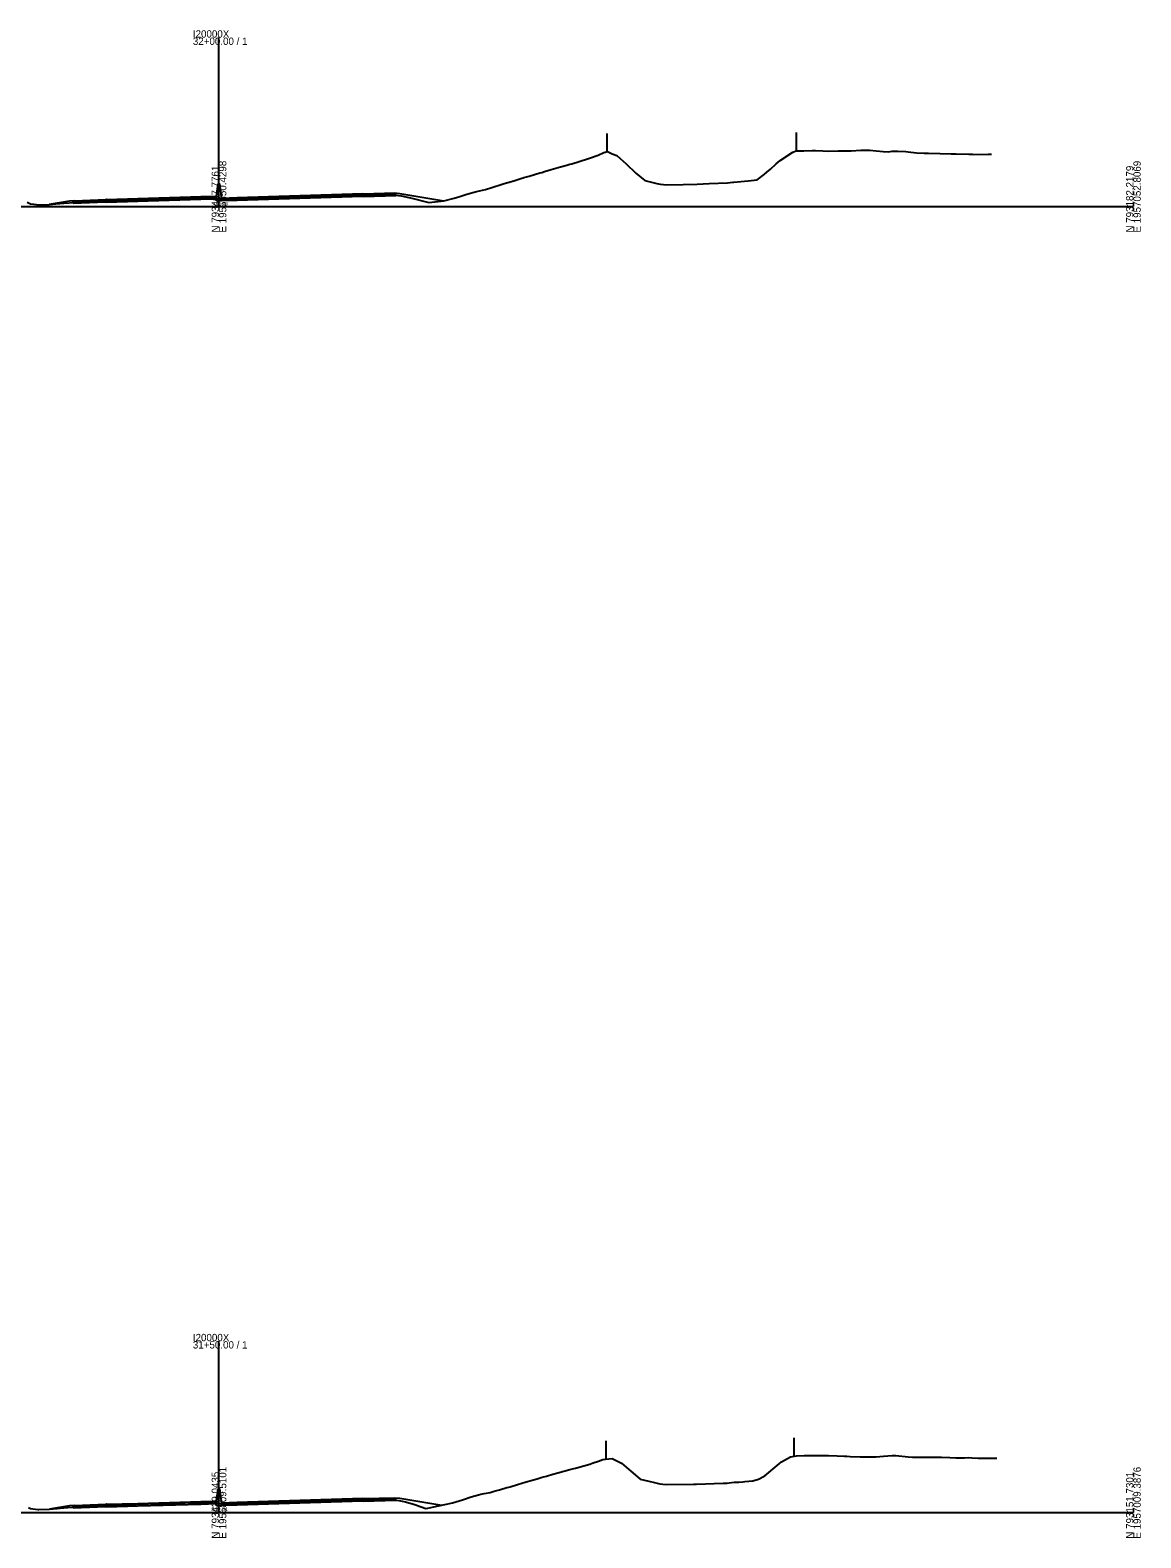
# Model space of a CAD drawing. Extents: x -4026 to 9638, y -10 to 19609.
# Drawn here: x -2722 to -2297, y 1490 to 2067 of the extents above; entities that cross this region are included whole.
import ezdxf

# ---------------------------------------------------------------- set-up
doc = ezdxf.new("R2010")
doc.units = 0
for name, color, linetype in [('RD_EX_Fence_Other', 7, 'Continuous'), ('RD_GPK_XS_Cell', 7, 'Continuous'), ('RD_XS_Base', 7, 'Continuous'), ('RD_XS_ExGround', 7, 'Continuous'), ('RD_XS_Greenside', 7, 'Continuous'), ('RD_XS_MedBWall', 7, 'Continuous'), ('RD_XS_Pave', 7, 'Continuous'), ('RD_XS_PaveOvlay', 7, 'Continuous'), ('RD_XS_TX_Elev_EX', 7, 'Continuous')]:
    doc.layers.add(name, color=color, linetype=linetype)

msp = doc.modelspace()

# ---------------------------------------------------------------- linework, layer by layer
at = {"layer": 'RD_EX_Fence_Other'}
for p, q in [((-2501.6, 2027.91), (-2501.6, 2020.91)), ((-2429.11, 2028.24), (-2429.11, 2021.24)), ((-2501.98, 1527.49), (-2501.98, 1520.49)), ((-2430.02, 1528.55), (-2430.02, 1521.55))]:
    msp.add_line(p, q, dxfattribs=at)
at = {"layer": 'RD_GPK_XS_Cell'}
for p, q in [((-2650, 2000), (-2650, 2064.64)), ((-3000, 2000), (-2650, 2000)), ((-2650, 2000), (-2300, 2000)), ((-2650, 1500), (-2650, 1565.59)), ((-3000, 1500), (-2650, 1500)), ((-2650, 1500), (-2300, 1500))]:
    msp.add_line(p, q, dxfattribs=at)
at = {"layer": 'RD_XS_Base'}
for points in [[(-2657, 2003.41), (-2681, 2002.69), (-2693, 2002.32)], [(-2651, 2003.6), (-2657, 2003.41)], [(-2657, 2003.41), (-2657, 2002.74)], [(-2657, 2002.74), (-2651, 2002.93)], [(-2651, 2002.93), (-2651, 2003.6)], [(-2649, 2002.76), (-2643, 2003)], [(-2643, 2003), (-2619, 2003.72), (-2595, 2004.44)], [(-2595, 2003.77), (-2619, 2003.05), (-2643, 2002.33)], [(-2643, 2002.33), (-2643, 2003)], [(-2595, 2004.44), (-2594.75, 2004.45)], [(-2595, 2003.77), (-2595, 2004.44)], [(-2594.75, 2003.78), (-2595, 2003.77)], [(-2582.25, 2004.83), (-2582.75, 2004.81), (-2594.75, 2004.45)], [(-2594.75, 2004.45), (-2594.75, 2003.78)], [(-2594.75, 2003.78), (-2582.25, 2004.16)], [(-2582.25, 2004.16), (-2582.25, 2004.83)], [(-2705.75, 2001.82), (-2705.25, 2001.84), (-2693.25, 2002.32)], [(-2705.75, 2001.15), (-2705.75, 2001.82)], [(-2693.25, 2001.65), (-2705.75, 2001.15)], [(-2693.25, 2002.32), (-2693, 2002.32)], [(-2693.25, 2001.65), (-2693.25, 2002.32)], [(-2693, 2001.65), (-2693.25, 2001.65)], [(-2693, 2001.65), (-2681, 2002.02), (-2657, 2002.74)], [(-2693, 2002.32), (-2693, 2001.65)], [(-2649, 2002.09), (-2649, 2002.76)], [(-2643, 2002.33), (-2649, 2002.09)], [(-2705.75, 1502.31), (-2705.25, 1502.33), (-2693.25, 1502.8)], [(-2705.75, 1501.64), (-2705.75, 1502.31)], [(-2693.25, 1502.13), (-2705.75, 1501.64)], [(-2693.25, 1502.8), (-2693, 1502.81)], [(-2693.25, 1502.13), (-2693.25, 1502.8)], [(-2693, 1502.14), (-2693.25, 1502.13)], [(-2657, 1503.89), (-2681, 1503.18), (-2693, 1502.81)], [(-2693, 1502.14), (-2681, 1502.51), (-2657, 1503.22)], [(-2693, 1502.81), (-2693, 1502.14)], [(-2651, 1504.08), (-2657, 1503.89)], [(-2657, 1503.89), (-2657, 1503.22)], [(-2657, 1503.22), (-2651, 1503.41)], [(-2651, 1503.41), (-2651, 1504.08)], [(-2649, 1503.3), (-2643, 1503.54)], [(-2649, 1502.63), (-2649, 1503.3)], [(-2643, 1502.87), (-2649, 1502.63)], [(-2643, 1503.54), (-2619, 1504.26), (-2595, 1504.98)], [(-2595, 1504.31), (-2619, 1503.59), (-2643, 1502.87)], [(-2643, 1502.87), (-2643, 1503.54)], [(-2595, 1504.98), (-2594.75, 1504.98)], [(-2595, 1504.31), (-2595, 1504.98)], [(-2594.75, 1504.31), (-2595, 1504.31)], [(-2582.25, 1505.36), (-2582.75, 1505.35), (-2594.75, 1504.98)], [(-2594.75, 1504.98), (-2594.75, 1504.31)], [(-2594.75, 1504.31), (-2582.25, 1504.69)], [(-2582.25, 1504.69), (-2582.25, 1505.36)]]:
    msp.add_lwpolyline(points, dxfattribs=at)
at = {"layer": 'RD_XS_ExGround'}
for points in [[(-2723.43, 2001.58), (-2722.13, 2001.01), (-2720.84, 2000.84), (-2718.8, 2000.55), (-2716.93, 2000.65), (-2714.82, 2000.73), (-2713.68, 2000.84), (-2712.5, 2000.95), (-2709.36, 2001.22), (-2705.18, 2001.54), (-2703.32, 2001.66), (-2701.42, 2001.79), (-2695.4, 2002.05), (-2692.62, 2002.17), (-2686.25, 2002.37), (-2681.27, 2002.53), (-2677.3, 2002.64), (-2669.42, 2002.86), (-2661.87, 2003.07), (-2657.82, 2003.18), (-2652.2, 2003.12), (-2650, 2002.97), (-2648.45, 2002.87), (-2645.83, 2003.02), (-2643.27, 2003.17), (-2638.95, 2003.33), (-2638.48, 2003.34), (-2637.85, 2003.36), (-2637.47, 2003.38), (-2636.21, 2003.41), (-2630.88, 2003.56), (-2623.26, 2003.78), (-2619.53, 2003.88), (-2617.53, 2003.93), (-2608.33, 2004.14), (-2604.05, 2004.26), (-2600.2, 2004.37), (-2594.47, 2004.38), (-2591.91, 2004.39), (-2589.49, 2004.38), (-2587.75, 2004.37), (-2583.83, 2004.37), (-2582.31, 2004.27), (-2580.24, 2004.1), (-2577.33, 2003.45), (-2576.66, 2003.3), (-2576.18, 2003.16), (-2569.74, 2001.49), (-2568.53, 2001.61), (-2563.93, 2002.19), (-2560.03, 2003.15), (-2558.73, 2003.5), (-2557.8, 2003.75), (-2555.14, 2004.69), (-2551.39, 2005.74), (-2547.97, 2006.53), (-2545.54, 2007.3), (-2544.38, 2007.64), (-2542.74, 2008.16), (-2540.79, 2008.78), (-2539.41, 2009.2), (-2537.21, 2009.83), (-2534.09, 2010.82), (-2533.62, 2010.96), (-2533.28, 2011.06), (-2531.32, 2011.63), (-2527.16, 2012.82), (-2526.45, 2013.04), (-2525.45, 2013.31), (-2522.86, 2014.16), (-2521.03, 2014.62), (-2519.27, 2015.13), (-2516.8, 2015.82), (-2515.69, 2016.12), (-2514.9, 2016.36), (-2512.1, 2017.17), (-2508.51, 2018.34), (-2508.15, 2018.48), (-2504.93, 2019.69), (-2502.64, 2020.59), (-2501.34, 2020.99), (-2499.5, 2020.17), (-2497.75, 2019.54), (-2496.51, 2018.37), (-2494.17, 2016.31), (-2490.39, 2012.7), (-2486.99, 2009.89), (-2482.4, 2008.75), (-2481.15, 2008.5), (-2478.65, 2008.28), (-2472.37, 2008.44), (-2466.99, 2008.57), (-2462.36, 2008.75), (-2455.34, 2009.03), (-2453.34, 2009.25), (-2452.9, 2009.29), (-2447.49, 2009.8), (-2443.96, 2010.21), (-2441.36, 2012.23), (-2440.37, 2013.13), (-2438.97, 2014.31), (-2436.78, 2016.35), (-2435.23, 2017.53), (-2430.33, 2020.75), (-2429.1, 2021.25), (-2426.13, 2021.32), (-2422.97, 2021.43), (-2422.44, 2021.4), (-2421.68, 2021.38), (-2418.85, 2021.25), (-2416.85, 2021.22), (-2413.03, 2021.28), (-2411.68, 2021.28), (-2410.72, 2021.26), (-2408.09, 2021.23), (-2404.38, 2021.48), (-2400.92, 2021.55), (-2398.46, 2021.33), (-2395.74, 2021.06), (-2393.74, 2020.95), (-2392.33, 2021.1), (-2390.16, 2021.16), (-2387.09, 2021.05), (-2386.2, 2020.96), (-2382.98, 2020.57), (-2380.08, 2020.43), (-2378.44, 2020.38), (-2373.95, 2020.29), (-2369.8, 2020.13), (-2367.82, 2020.09), (-2363.01, 2019.97), (-2361.69, 2019.96), (-2361.15, 2019.94), (-2355.56, 2020.01), (-2354.29, 2020.01)], [(-2722.87, 1501.89), (-2722.09, 1501.54), (-2719.32, 1501.17), (-2718.95, 1501.12), (-2714.81, 1501.24), (-2711.94, 1501.55), (-2710.83, 1501.65), (-2707.88, 1501.9), (-2705.58, 1502.09), (-2704.53, 1502.18), (-2701.83, 1502.4), (-2693.99, 1502.73), (-2692.99, 1502.78), (-2692.19, 1502.8), (-2691.18, 1502.84), (-2681.6, 1503.16), (-2672.23, 1503.42), (-2669.76, 1503.48), (-2662.91, 1503.68), (-2658.02, 1503.81), (-2657.34, 1503.8), (-2652.55, 1503.72), (-2651.28, 1503.63), (-2650, 1503.54), (-2648.71, 1503.45), (-2643.92, 1503.74), (-2643.5, 1503.77), (-2635.8, 1504.03), (-2631.01, 1504.15), (-2629.75, 1504.18), (-2619.64, 1504.48), (-2611.72, 1504.68), (-2608.64, 1504.76), (-2606.89, 1504.81), (-2600.48, 1504.96), (-2592.5, 1504.94), (-2590.18, 1505.03), (-2589.07, 1505.08), (-2585.75, 1505.22), (-2583.56, 1504.94), (-2582.16, 1504.78), (-2581.18, 1504.63), (-2578.57, 1504.13), (-2574.72, 1502.92), (-2574.41, 1502.81), (-2570.83, 1501.54), (-2570.04, 1501.71), (-2567.74, 1502.19), (-2564.2, 1502.95), (-2562.91, 1503.24), (-2560.61, 1503.77), (-2556.82, 1504.81), (-2553.42, 1506.04), (-2550.73, 1506.8), (-2549.83, 1506.98), (-2548.54, 1507.23), (-2546.24, 1507.62), (-2544.64, 1508.13), (-2542.65, 1508.72), (-2539.79, 1509.53), (-2539.05, 1509.72), (-2538.54, 1509.87), (-2535.7, 1510.73), (-2532.45, 1511.71), (-2531.87, 1511.88), (-2531.03, 1512.12), (-2528.28, 1512.89), (-2526.36, 1513.5), (-2524.69, 1513.98), (-2522.28, 1514.67), (-2520.27, 1515.18), (-2515.69, 1516.45), (-2514.18, 1516.85), (-2513.52, 1517.02), (-2510.32, 1517.87), (-2508.09, 1518.54), (-2506.73, 1519.03), (-2504.77, 1519.71), (-2503.13, 1520.26), (-2502, 1520.49), (-2499.54, 1520.62), (-2495.91, 1518.86), (-2492.36, 1515.8), (-2489.82, 1513.64), (-2488.77, 1512.81), (-2485.45, 1512.03), (-2483.26, 1511.49), (-2481.3, 1510.95), (-2480.11, 1510.84), (-2478.59, 1510.71), (-2468.37, 1510.86), (-2467.19, 1510.89), (-2457.02, 1511.18), (-2455.48, 1511.24), (-2454.79, 1511.32), (-2452.8, 1511.56), (-2451.07, 1511.66), (-2449.54, 1511.79), (-2448.71, 1511.85), (-2445.66, 1512.07), (-2443.48, 1512.83), (-2441.09, 1514.02), (-2435.63, 1518.7), (-2434.72, 1519.41), (-2431.29, 1521.31), (-2428.91, 1521.76), (-2425.97, 1521.86), (-2422.82, 1521.78), (-2417.21, 1521.8), (-2416.73, 1521.79), (-2413.33, 1521.64), (-2410.64, 1521.57), (-2409.74, 1521.52), (-2408.46, 1521.47), (-2404.54, 1521.38), (-2399.7, 1521.27), (-2398.45, 1521.28), (-2395.6, 1521.58), (-2392.36, 1521.86), (-2391.78, 1521.86), (-2390.95, 1521.8), (-2386.27, 1521.29), (-2384.6, 1521.2), (-2382.19, 1521.16), (-2381.01, 1521.13), (-2380.18, 1521.15), (-2377.41, 1521.13), (-2373.82, 1521.18), (-2373.44, 1521.17), (-2370.23, 1521.11), (-2368, 1520.98), (-2364.68, 1521), (-2363.05, 1521.01), (-2361.91, 1520.97), (-2359.45, 1520.75), (-2355.82, 1520.79), (-2352.27, 1520.79)]]:
    msp.add_lwpolyline(points, dxfattribs=at)
at = {"layer": 'RD_XS_Greenside'}
for points in [[(-2582.75, 2005.15), (-2580.75, 2004.98)], [(-2580.75, 2004.98), (-2563.99, 2002.19)], [(-2707.25, 2002.02), (-2714.99, 2000.73)], [(-2705.25, 2002.18), (-2707.25, 2002.02)], [(-2707.25, 1502.5), (-2714.83, 1501.24)], [(-2705.25, 1502.66), (-2707.25, 1502.5)], [(-2582.75, 1505.68), (-2580.75, 1505.51)], [(-2580.75, 1505.51), (-2564.7, 1502.84)]]:
    msp.add_lwpolyline(points, dxfattribs=at)
at = {"layer": 'RD_XS_MedBWall'}
for points in [[(-2651, 2003.92), (-2650.25, 2008.59)], [(-2650.25, 2008.59), (-2649.75, 2008.59), (-2649, 2003.09)], [(-2651, 2002.09), (-2651, 2003.6), (-2651, 2003.92)], [(-2649, 2003.09), (-2649, 2002.76), (-2649, 2002.09)], [(-2649, 2002.09), (-2651, 2002.09)], [(-2651, 1504.41), (-2650.25, 1509.08)], [(-2650.25, 1509.08), (-2649.75, 1509.08), (-2649, 1503.62)], [(-2651, 1502.62), (-2651, 1504.08), (-2651, 1504.41)], [(-2649, 1502.62), (-2651, 1502.62)], [(-2649, 1503.62), (-2649, 1503.3), (-2649, 1502.62)]]:
    msp.add_lwpolyline(points, dxfattribs=at)
at = {"layer": 'RD_XS_Pave'}
for points in [[(-2693, 2002.49), (-2681, 2002.86), (-2657, 2003.58)], [(-2657, 2003.41), (-2681, 2002.69), (-2693, 2002.32)], [(-2657, 2003.58), (-2651, 2003.77)], [(-2651, 2003.6), (-2657, 2003.41)], [(-2657, 2003.58), (-2657, 2003.41)], [(-2651, 2003.77), (-2651, 2003.6)], [(-2643, 2003.17), (-2649, 2002.93)], [(-2649, 2002.76), (-2643, 2003)], [(-2649, 2002.93), (-2649, 2002.76)], [(-2595, 2004.61), (-2619, 2003.89), (-2643, 2003.17)], [(-2643, 2003), (-2619, 2003.72), (-2595, 2004.44)], [(-2643, 2003.17), (-2643, 2003)], [(-2595, 2004.61), (-2594.75, 2004.62)], [(-2595, 2004.44), (-2595, 2004.61)], [(-2594.75, 2004.45), (-2595, 2004.44)], [(-2582.75, 2004.98), (-2594.75, 2004.62)], [(-2594.75, 2004.45), (-2582.75, 2004.81)], [(-2594.75, 2004.62), (-2594.75, 2004.45)], [(-2582.75, 2004.81), (-2582.75, 2004.98)], [(-2705.25, 2002.01), (-2693.25, 2002.49)], [(-2693.25, 2002.32), (-2705.25, 2001.84)], [(-2705.25, 2001.84), (-2705.25, 2002.01)], [(-2693.25, 2002.49), (-2693, 2002.49)], [(-2693.25, 2002.32), (-2693.25, 2002.49)], [(-2693, 2002.32), (-2693.25, 2002.32)], [(-2693, 2002.49), (-2693, 2002.32)], [(-2705.25, 1502.49), (-2693.25, 1502.97)], [(-2693.25, 1502.8), (-2705.25, 1502.33)], [(-2705.25, 1502.33), (-2705.25, 1502.49)], [(-2693.25, 1502.97), (-2693, 1502.98)], [(-2693.25, 1502.8), (-2693.25, 1502.97)], [(-2693, 1502.81), (-2693.25, 1502.8)], [(-2693, 1502.98), (-2681, 1503.34), (-2657, 1504.06)], [(-2657, 1503.89), (-2681, 1503.18), (-2693, 1502.81)], [(-2693, 1502.98), (-2693, 1502.81)], [(-2657, 1504.06), (-2651, 1504.25)], [(-2651, 1504.08), (-2657, 1503.89)], [(-2657, 1504.06), (-2657, 1503.89)], [(-2651, 1504.25), (-2651, 1504.08)], [(-2643, 1503.71), (-2649, 1503.47)], [(-2649, 1503.3), (-2643, 1503.54)], [(-2649, 1503.47), (-2649, 1503.3)], [(-2595, 1505.15), (-2619, 1504.43), (-2643, 1503.71)], [(-2643, 1503.54), (-2619, 1504.26), (-2595, 1504.98)], [(-2643, 1503.71), (-2643, 1503.54)], [(-2595, 1505.15), (-2594.75, 1505.15)], [(-2595, 1504.98), (-2595, 1505.15)], [(-2594.75, 1504.98), (-2595, 1504.98)], [(-2582.75, 1505.51), (-2594.75, 1505.15)], [(-2594.75, 1504.98), (-2582.75, 1505.35)], [(-2594.75, 1505.15), (-2594.75, 1504.98)], [(-2582.75, 1505.35), (-2582.75, 1505.51)]]:
    msp.add_lwpolyline(points, dxfattribs=at)
at = {"layer": 'RD_XS_PaveOvlay'}
for points in [[(-2693, 2002.66), (-2681, 2003.02), (-2657, 2003.74)], [(-2657, 2003.58), (-2681, 2002.86), (-2693, 2002.49)], [(-2657, 2003.74), (-2651, 2003.92)], [(-2651, 2003.77), (-2657, 2003.58)], [(-2657, 2003.74), (-2657, 2003.58)], [(-2651, 2003.92), (-2651, 2003.77)], [(-2643, 2003.34), (-2649, 2003.09)], [(-2649, 2002.93), (-2643, 2003.17)], [(-2649, 2003.09), (-2649, 2002.93)], [(-2595, 2004.78), (-2619, 2004.06), (-2643, 2003.34)], [(-2643, 2003.17), (-2619, 2003.89), (-2595, 2004.61)], [(-2643, 2003.34), (-2643, 2003.17)], [(-2595, 2004.78), (-2594.75, 2004.79)], [(-2595, 2004.61), (-2595, 2004.78)], [(-2594.75, 2004.62), (-2595, 2004.61)], [(-2594.75, 2004.79), (-2582.75, 2005.15)], [(-2582.75, 2004.98), (-2594.75, 2004.62)], [(-2594.75, 2004.79), (-2594.75, 2004.62)], [(-2582.75, 2005.15), (-2582.75, 2004.98)], [(-2705.25, 2002.18), (-2693.25, 2002.66)], [(-2693.25, 2002.49), (-2705.25, 2002.01)], [(-2705.25, 2002.01), (-2705.25, 2002.18)], [(-2693.25, 2002.66), (-2693.25, 2002.49)], [(-2693, 2002.66), (-2693.25, 2002.66)], [(-2693.25, 2002.49), (-2693, 2002.49)], [(-2693, 2002.49), (-2693, 2002.66)], [(-2705.25, 1502.66), (-2693.25, 1503.14)], [(-2693.25, 1502.97), (-2705.25, 1502.49)], [(-2705.25, 1502.49), (-2705.25, 1502.66)], [(-2693, 1503.15), (-2693.25, 1503.14)], [(-2693.25, 1503.14), (-2693.25, 1502.97)], [(-2693.25, 1502.97), (-2693, 1502.98)], [(-2693, 1503.15), (-2681, 1503.51), (-2657, 1504.23)], [(-2657, 1504.06), (-2681, 1503.34), (-2693, 1502.98)], [(-2693, 1502.98), (-2693, 1503.15)], [(-2657, 1504.23), (-2651, 1504.41)], [(-2651, 1504.25), (-2657, 1504.06)], [(-2657, 1504.23), (-2657, 1504.06)], [(-2651, 1504.41), (-2651, 1504.25)], [(-2643, 1503.87), (-2649, 1503.62)], [(-2649, 1503.47), (-2643, 1503.71)], [(-2649, 1503.62), (-2649, 1503.47)], [(-2595, 1505.31), (-2619, 1504.59), (-2643, 1503.87)], [(-2643, 1503.71), (-2619, 1504.43), (-2595, 1505.15)], [(-2643, 1503.87), (-2643, 1503.71)], [(-2595, 1505.31), (-2594.75, 1505.32)], [(-2595, 1505.15), (-2595, 1505.31)], [(-2594.75, 1505.15), (-2595, 1505.15)], [(-2594.75, 1505.32), (-2582.75, 1505.68)], [(-2582.75, 1505.51), (-2594.75, 1505.15)], [(-2594.75, 1505.32), (-2594.75, 1505.15)], [(-2582.75, 1505.68), (-2582.75, 1505.51)]]:
    msp.add_lwpolyline(points, dxfattribs=at)

# ---------------------------------------------------------------- texts
at = {"layer": 'RD_GPK_XS_Cell'}
for s, p in [('I20000X', (-2660, 2064.64)), ('32+00.00 / 1', (-2660, 2061.84)), ('31+50.00 / 1', (-2660, 1562.79)), ('I20000X', (-2660, 1565.59))]:
    msp.add_text(s, height=2.8, dxfattribs=at).set_placement(p)
for s, p in [('N 793467.7761', (-2650, 1990)), ('E 1956850.4298', (-2647.2, 1990)), ('N 793182.2179', (-2300, 1990)), ('E 1957052.8069', (-2297.2, 1990)), ('N 793439.0435', (-2650, 1490)), ('E 1956809.5101', (-2647.2, 1490)), ('N 793151.7301', (-2300, 1490)), ('E 1957009.3876', (-2297.2, 1490))]:
    msp.add_text(s, height=2.8, rotation=90, dxfattribs=at).set_placement(p)
at = {"layer": 'RD_XS_TX_Elev_EX'}
for s, p in [('340.97', (-2652.68, 1999.97)), ('342.54', (-2652.95, 1500.54))]:
    msp.add_text(s, height=1.5, dxfattribs=at).set_placement(p)

doc.saveas('drawing.dxf')
